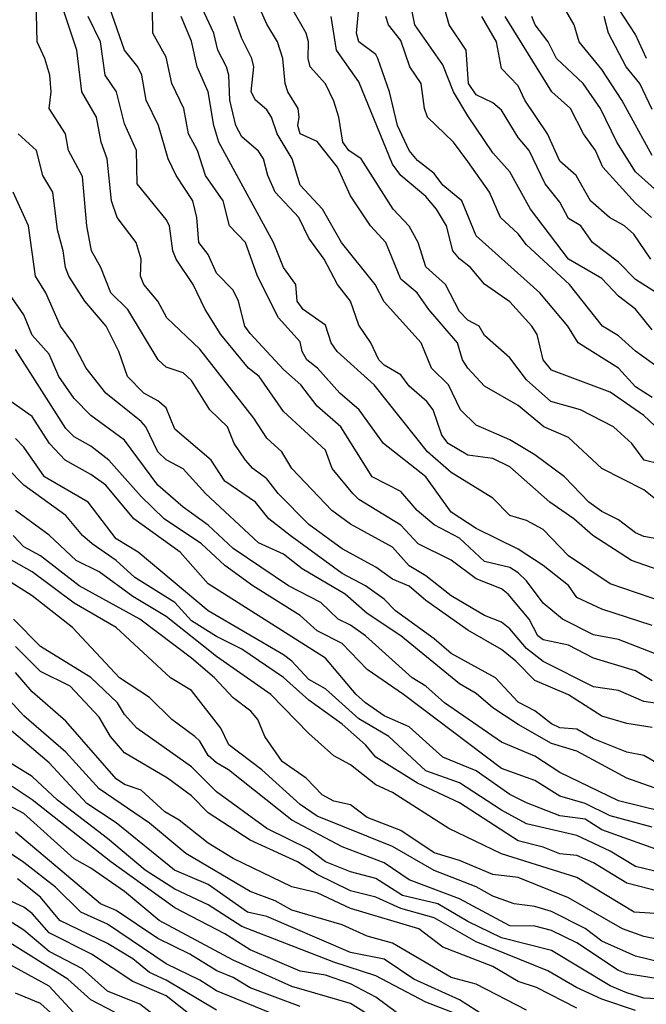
# Model space of a CAD drawing. Header units: metres. Extents: x -51132 to -49532, y -231222 to -229437.
# Tile 419 of 656: x -50464 to -50426, y -230415 to -230356. Entities that reach past the tile are written whole.
import ezdxf

# ---------------------------------------------------------------- set-up
doc = ezdxf.new("R2010")
doc.units = ezdxf.units.M
for name, color, linetype in [('CONTOUR_HALF', 8, 'Continuous'), ('CONTOUR_INDEX', 1, 'Continuous'), ('CONTOUR_INTER', 3, 'Continuous')]:
    doc.layers.add(name, color=color, linetype=linetype)

msp = doc.modelspace()

# ---------------------------------------------------------------- linework, layer by layer
at = {"layer": 'CONTOUR_HALF'}
for points, elevation in [([(-50426.08, -230374.963), (-50427.08, -230373.748), (-50428.08, -230372.967), (-50429.08, -230371.916), (-50431.08, -230370.749), (-50433.332, -230367.759), (-50434.58, -230365.528), (-50435.58, -230364.39), (-50437.08, -230362.188), (-50437.939, -230360.759), (-50438.58, -230359.147), (-50440.236, -230356.759), (-50440.846, -230353.759)], 45.5), ([(-50424.58, -230397.468), (-50426.58, -230397.166), (-50428.08, -230396.509), (-50429.58, -230396.306), (-50432.58, -230394.794), (-50433.58, -230394.012), (-50434.58, -230392.833), (-50435.08, -230392.433), (-50436.08, -230392.041), (-50438.08, -230390.869), (-50439.58, -230389.663), (-50440.58, -230389.073), (-50441.58, -230387.964), (-50444.08, -230386.577), (-50445.207, -230385.759), (-50447.594, -230383.259), (-50448.192, -230382.259), (-50449.08, -230381.448), (-50449.855, -230380.259), (-50453.08, -230376.123), (-50455.049, -230374.259), (-50455.591, -230373.259), (-50456.43, -230372.259), (-50456.617, -230371.759), (-50456.585, -230370.759), (-50456.883, -230369.759), (-50458.01, -230368.259), (-50458.351, -230367.259), (-50458.606, -230364.759), (-50458.974, -230363.759), (-50459.255, -230362.259), (-50460.125, -230360.759), (-50460.423, -230358.259), (-50461.408, -230355.259)], 39.5), ([(-50425.58, -230394.445), (-50428.08, -230393.472), (-50429.58, -230393.183), (-50431.422, -230392.259), (-50432.58, -230391.292), (-50433.58, -230389.96), (-50434.08, -230389.489), (-50434.58, -230389.178), (-50436.08, -230388.806), (-50437.58, -230387.423), (-50439.08, -230386.624), (-50440.099, -230385.759), (-50441.08, -230384.638), (-50442.781, -230383.759), (-50444.663, -230380.759), (-50446.08, -230379.54), (-50447.049, -230378.259), (-50448.08, -230377.345), (-50450.08, -230375.185), (-50450.391, -230374.759), (-50450.772, -230373.259), (-50451.08, -230372.602), (-50452.08, -230371.597), (-50452.58, -230370.482), (-50453.131, -230369.759), (-50453.249, -230368.259), (-50453.491, -230367.259), (-50454.498, -230365.759), (-50454.968, -230364.759), (-50455.545, -230362.759), (-50456.281, -230361.259), (-50456.549, -230359.759), (-50456.772, -230359.259), (-50457.573, -230358.259), (-50458.46, -230355.759)], 40.5), ([(-50425.328, -230391.259), (-50428.58, -230390.142), (-50431.08, -230388.478), (-50432.58, -230386.903), (-50433.58, -230386.367), (-50434.58, -230386.061), (-50435.58, -230385.034), (-50438.08, -230383.503), (-50439.478, -230382.259), (-50442.681, -230378.259), (-50444.88, -230376.259), (-50445.246, -230375.759), (-50445.58, -230374.694), (-50446.918, -230373.759), (-50447.26, -230373.259), (-50447.355, -230372.259), (-50448.08, -230371.244), (-50448.675, -230369.759), (-50451.943, -230363.759), (-50452.249, -230362.759), (-50452.584, -230360.759), (-50453.238, -230359.259), (-50453.58, -230357.726), (-50454.19, -230356.259)], 41.5), ([(-50425.58, -230387.491), (-50426.58, -230387.325), (-50427.08, -230387.093), (-50428.08, -230386.331), (-50429.08, -230385.83), (-50429.86, -230385.259), (-50431.301, -230383.759), (-50433.08, -230382.446), (-50434.58, -230381.552), (-50436.58, -230380.658), (-50437.512, -230379.759), (-50438.225, -230378.259), (-50439.252, -230377.259), (-50439.86, -230375.759), (-50442.08, -230373.3), (-50442.611, -230372.259), (-50444.628, -230369.759), (-50445.765, -230367.759), (-50447.08, -230366.329), (-50447.568, -230364.759), (-50448.467, -230363.259), (-50448.805, -230362.259), (-50449.08, -230361.831), (-50449.765, -230361.259), (-50450.009, -230360.759), (-50449.845, -230359.259), (-50449.976, -230358.759), (-50450.58, -230357.565), (-50451.055, -230356.259)], 42.5), ([(-50425.58, -230382.998), (-50426.561, -230382.759), (-50427.285, -230381.759), (-50428.376, -230380.759), (-50430.353, -230379.759), (-50432.119, -230379.259), (-50433.58, -230377.959), (-50434.58, -230376.649), (-50436.08, -230375.307), (-50436.399, -230374.759), (-50437.08, -230374.396), (-50437.58, -230373.884), (-50438.407, -230372.259), (-50439.58, -230371.202), (-50440.052, -230369.759), (-50440.58, -230368.783), (-50441.534, -230367.759), (-50443.449, -230364.759), (-50444.192, -230364.259), (-50444.548, -230363.759), (-50444.774, -230362.259), (-50445.08, -230361.315), (-50445.58, -230360.271), (-50446.491, -230359.259), (-50446.621, -230358.759), (-50446.594, -230357.759), (-50446.737, -230357.259), (-50447.586, -230355.759)], 43.5), ([(-50426.08, -230379.022), (-50427.08, -230378.368), (-50428.08, -230377.269), (-50430.499, -230375.759), (-50431.116, -230374.759), (-50432.787, -230372.759), (-50436.58, -230369.365), (-50437.434, -230367.259), (-50438.58, -230366.325), (-50439.08, -230365.639), (-50440.08, -230364.863), (-50440.581, -230364.259), (-50441.276, -230362.759), (-50441.747, -230360.759), (-50442.443, -230358.759), (-50442.58, -230358.532), (-50443.58, -230357.759), (-50443.72, -230357.259), (-50443.593, -230355.759)], 44.5), ([(-50426.16, -230370.759), (-50427.164, -230369.259), (-50427.727, -230368.759), (-50428.633, -230368.259), (-50429.75, -230367.259), (-50430.623, -230365.759), (-50431.58, -230364.894), (-50432.328, -230363.259), (-50433.686, -230361.259), (-50434.08, -230360.403), (-50435.08, -230359.353), (-50435.365, -230357.759), (-50436.254, -230356.259)], 46.5), ([(-50424.08, -230368.207), (-50427.08, -230365.525), (-50428.186, -230363.759), (-50429.169, -230361.759), (-50430.193, -230360.259), (-50431.79, -230358.759), (-50432.29, -230357.759), (-50433.054, -230356.759), (-50433.268, -230356.259)], 47.5), ([(-50426.08, -230361.805), (-50426.821, -230360.259), (-50427.621, -230359.259), (-50428.676, -230357.259), (-50428.952, -230356.259)], 48.5), ([(-50425.58, -230400.971), (-50426.58, -230400.394), (-50427.58, -230400.195), (-50429.58, -230399.4), (-50430.58, -230398.83), (-50431.58, -230398.738), (-50432.08, -230398.512), (-50433.08, -230397.723), (-50434.08, -230397.216), (-50435.432, -230395.759), (-50438.08, -230394.317), (-50439.08, -230393.432), (-50441.396, -230391.759), (-50442.08, -230391.06), (-50443.196, -230390.259), (-50444.58, -230389.525), (-50447.68, -230387.259), (-50448.962, -230386.259), (-50449.762, -230385.259), (-50451.58, -230384.01), (-50452.41, -230382.759), (-50454.58, -230380.907), (-50455.08, -230379.633), (-50455.58, -230379.209), (-50456.427, -230378.759), (-50457.391, -230377.759), (-50457.913, -230376.259), (-50458.663, -230374.759), (-50459.942, -230373.259), (-50460.889, -230371.759), (-50461.101, -230371.259), (-50461.231, -230370.259), (-50461.58, -230368.997), (-50461.851, -230366.759), (-50462.458, -230365.759), (-50462.826, -230364.259), (-50463.927, -230363.259)], 38.5), ([(-50425.58, -230403.734), (-50428.08, -230403.116), (-50431.58, -230401.416), (-50433.08, -230400.44), (-50435.08, -230399.599), (-50438.483, -230397.259), (-50439.58, -230396.264), (-50440.4, -230395.759), (-50443.187, -230393.259), (-50444.08, -230392.617), (-50444.826, -230392.259), (-50445.85, -230391.259), (-50447.78, -230390.259), (-50451.08, -230388.026), (-50452.58, -230386.637), (-50454.08, -230385.569), (-50455.592, -230384.259), (-50457.58, -230381.556), (-50459.58, -230380.089), (-50460.58, -230379.08), (-50461.492, -230377.759), (-50462.08, -230376.417), (-50463.08, -230375.294), (-50463.58, -230374.084), (-50464.833, -230372.259)], 37.5), ([(-50425.08, -230406.283), (-50429.08, -230404.848), (-50430.08, -230404.213), (-50431.58, -230403.996), (-50433.58, -230403.237), (-50434.58, -230402.721), (-50436.58, -230401.321), (-50438.58, -230400.497), (-50440.58, -230398.697), (-50442.08, -230398.022), (-50443.192, -230397.259), (-50443.751, -230396.759), (-50445.58, -230394.581), (-50452.58, -230390.138), (-50454.26, -230388.259), (-50457.023, -230386.259), (-50458.69, -230384.259), (-50459.58, -230383.61), (-50461.112, -230382.759), (-50462.053, -230381.759), (-50463.08, -230380.142), (-50465.58, -230378.426)], 36.5), ([(-50425.58, -230408.546), (-50427.58, -230408.025), (-50429.58, -230406.822), (-50430.58, -230406.369), (-50431.58, -230406.281), (-50432.58, -230405.873), (-50434.08, -230405.492), (-50437.58, -230403.224), (-50440.08, -230402.046), (-50442.58, -230400.504), (-50443.193, -230399.759), (-50444.58, -230398.53), (-50446.58, -230397.101), (-50448.08, -230395.744), (-50450.58, -230394.04), (-50452.08, -230393.298), (-50453.58, -230392.347), (-50454.58, -230391.252), (-50456.962, -230389.759), (-50458.069, -230388.759), (-50459.497, -230387.759), (-50460.08, -230387.255), (-50461.08, -230386.054), (-50463.575, -230384.259), (-50465.559, -230382.259)], 35.5), ([(-50424.58, -230411.627), (-50426.58, -230411.21), (-50427.839, -230410.759), (-50431.08, -230408.904), (-50434.08, -230407.688), (-50435.58, -230407.513), (-50437.58, -230406.677), (-50439.08, -230406.217), (-50441.08, -230404.878), (-50443.08, -230404.111), (-50444.08, -230403.355), (-50445.08, -230403.125), (-50445.78, -230402.759), (-50446.74, -230401.759), (-50448.166, -230400.759), (-50449.189, -230399.259), (-50449.624, -230398.259), (-50450.04, -230397.759), (-50451.08, -230396.95), (-50452.201, -230395.759), (-50453.58, -230394.582), (-50456.669, -230392.259), (-50460.274, -230390.259), (-50462.58, -230388.468), (-50463.58, -230387.927), (-50464.222, -230387.259)], 34.5), ([(-50424.08, -230414.005), (-50427.58, -230413.446), (-50428.08, -230413.236), (-50430.58, -230411.601), (-50432.08, -230410.86), (-50433.08, -230410.592), (-50434.58, -230410.576), (-50437.58, -230408.953), (-50440.58, -230407.823), (-50442.08, -230406.816), (-50444.58, -230405.849), (-50447.58, -230404.254), (-50451.365, -230401.259), (-50452.08, -230400.848), (-50452.58, -230400.399), (-50453.08, -230399.547), (-50453.382, -230399.259), (-50454.754, -230398.259), (-50456.08, -230396.933), (-50457.877, -230395.759), (-50460.677, -230392.759), (-50463.08, -230390.855), (-50467.08, -230388.334)], 33.5), ([(-50427.08, -230415.64), (-50429.08, -230414.964), (-50430.595, -230414.259), (-50432.298, -230413.259), (-50436.58, -230411.541), (-50439.08, -230410.093), (-50441.08, -230409.544), (-50442.58, -230408.873), (-50444.08, -230408.493), (-50446.08, -230407.514), (-50447.256, -230406.759), (-50450.08, -230405.467), (-50452.58, -230403.818), (-50453.58, -230402.818), (-50455.009, -230401.759), (-50457.58, -230400.232), (-50458.417, -230399.259), (-50459.08, -230398.109), (-50460.817, -230396.259), (-50462.58, -230395.377), (-50464.08, -230393.885)], 32.5), ([(-50433.58, -230415.623), (-50436.58, -230414.067), (-50438.08, -230413.672), (-50441.58, -230411.615), (-50443.08, -230411.186), (-50444.58, -230410.51), (-50447.58, -230409.634), (-50448.58, -230409.081), (-50450.08, -230408.52), (-50453.907, -230406.259), (-50456.08, -230404.438), (-50459.08, -230402.383), (-50461.08, -230400.197), (-50463.58, -230398.038), (-50465.08, -230396.414)], 31.5), ([(-50437.58, -230415.921), (-50439.58, -230415.139), (-50442.58, -230413.555), (-50445.08, -230412.756), (-50450.58, -230410.608), (-50452.58, -230409.321), (-50454.58, -230408.391), (-50456.35, -230407.259), (-50458.58, -230405.349), (-50461.58, -230403.072), (-50463.08, -230401.646), (-50465.08, -230400.432)], 30.5), ([(-50442.08, -230416.46), (-50444.08, -230415.223), (-50447.58, -230414.196), (-50451.08, -230412.62), (-50455.499, -230410.259), (-50457.58, -230408.519), (-50459.58, -230407.13), (-50460.58, -230406.582), (-50463.58, -230403.858), (-50466.08, -230402.553)], 29.5), ([(-50447.08, -230416.514), (-50452.08, -230414.45), (-50453.08, -230413.814), (-50455.08, -230412.845), (-50458.58, -230410.486), (-50460.187, -230409.759), (-50461.698, -230408.259), (-50463.58, -230406.796), (-50465.58, -230405.456)], 28.5), ([(-50453.58, -230415.943), (-50455.08, -230414.766), (-50457.08, -230413.906), (-50459.545, -230412.259), (-50462.08, -230410.993), (-50463.08, -230409.836), (-50463.58, -230409.463), (-50464.58, -230409.003)], 27.5), ([(-50458.14, -230415.759), (-50459.58, -230415), (-50460.95, -230413.759), (-50464.956, -230411.259)], 26.5), ([(-50459.58, -230417.926), (-50462.58, -230415.22), (-50464.08, -230414.604)], 25.5)]:
    msp.add_lwpolyline(points, dxfattribs=dict(at, elevation=elevation))
at = {"layer": 'CONTOUR_INDEX'}
for points, elevation in [([(-50426.08, -230395.947), (-50427.08, -230395.348), (-50429.58, -230394.581), (-50431.08, -230393.803), (-50432.58, -230393.492), (-50432.902, -230393.259), (-50433.412, -230392.259), (-50434.668, -230390.759), (-50435.08, -230390.453), (-50436.58, -230389.843), (-50438.08, -230388.728), (-50440.044, -230387.759), (-50441.08, -230386.647), (-50443.58, -230385.118), (-50443.954, -230384.759), (-50445.174, -230383.259), (-50445.58, -230382.152), (-50448.08, -230379.861), (-50449.54, -230377.759), (-50450.18, -230377.259), (-50451.821, -230375.259), (-50452.763, -230373.759), (-50453.484, -230372.259), (-50454.492, -230370.759), (-50454.691, -230370.259), (-50454.891, -230368.759), (-50455.08, -230368.377), (-50456.812, -230366.259), (-50456.865, -230364.259), (-50457.58, -230362.677), (-50458.044, -230360.759), (-50458.732, -230359.759), (-50459.003, -230357.759), (-50459.75, -230356.259)], 40), ([(-50424.08, -230378.402), (-50427.08, -230376.255), (-50428.08, -230375.331), (-50429.045, -230374.759), (-50431.014, -230372.259), (-50433.58, -230369.897), (-50434.08, -230369.235), (-50435.127, -230368.259), (-50435.789, -230366.759), (-50437.08, -230364.92), (-50437.942, -230363.759), (-50439.486, -230362.259), (-50439.669, -230361.759), (-50439.875, -230360.259), (-50440.536, -230359.259), (-50441.08, -230357.697), (-50441.819, -230356.759), (-50441.971, -230356.259)], 45), ([(-50425.58, -230409.865), (-50427.159, -230409.759), (-50430.58, -230407.697), (-50435.08, -230406.273), (-50438.21, -230404.759), (-50441.58, -230402.614), (-50442.58, -230402.157), (-50444.08, -230400.95), (-50445.08, -230400.412), (-50446.58, -230399.092), (-50448.849, -230396.759), (-50452.08, -230394.491), (-50455.08, -230392.088), (-50457.08, -230390.907), (-50459.08, -230389.422), (-50460.461, -230388.759), (-50462.08, -230387.235), (-50464.08, -230385.77)], 35), ([(-50441.343, -230415.759), (-50442.58, -230414.846), (-50444.08, -230414.049), (-50445.58, -230413.525), (-50447.08, -230413.287), (-50450.08, -230412.019), (-50451.58, -230411.058), (-50454.58, -230409.499), (-50458.382, -230406.759), (-50463.08, -230403.047), (-50464.278, -230402.259)], 30)]:
    msp.add_lwpolyline(points, dxfattribs=dict(at, elevation=elevation))
at = {"layer": 'CONTOUR_INTER'}
for points, elevation in [([(-50426.08, -230398.734), (-50427.58, -230398.482), (-50429.08, -230398.051), (-50431.08, -230396.778), (-50433.08, -230395.915), (-50434.213, -230394.759), (-50435.08, -230394.074), (-50437.08, -230392.914), (-50439.58, -230391.146), (-50440.58, -230390.282), (-50441.58, -230389.86), (-50442.58, -230389.158), (-50444.58, -230388.048), (-50446.58, -230386.593), (-50448.41, -230384.759), (-50449.08, -230383.876), (-50449.916, -230383.259), (-50450.361, -230382.759), (-50451.026, -230381.759), (-50451.434, -230380.759), (-50452.476, -230379.759), (-50453.58, -230377.99), (-50454.08, -230377.541), (-50455.08, -230377.194), (-50455.565, -230376.759), (-50457.377, -230373.759), (-50458.387, -230372.759), (-50458.978, -230371.259), (-50459.544, -230370.259), (-50459.831, -230368.759), (-50460.08, -230365.815), (-50460.92, -230364.259), (-50461.088, -230363.259), (-50462.065, -230361.759), (-50461.945, -230360.759), (-50462.042, -230359.759), (-50462.321, -230358.759), (-50462.791, -230357.759), (-50462.854, -230355.259)], 39), ([(-50425.08, -230385.72), (-50426.58, -230384.525), (-50429.072, -230383.259), (-50431.08, -230381.404), (-50432.541, -230380.759), (-50434.08, -230379.501), (-50436.08, -230378.344), (-50437.087, -230377.259), (-50437.407, -230376.759), (-50437.693, -230375.759), (-50439.413, -230373.759), (-50440.112, -230372.759), (-50441.08, -230371.955), (-50441.966, -230369.759), (-50442.887, -230368.759), (-50444.08, -230366.966), (-50444.863, -230365.259), (-50446.08, -230363.718), (-50447.081, -230363.259), (-50447.238, -230362.759), (-50447.142, -230362.259), (-50447.215, -230361.759), (-50447.834, -230360.759), (-50447.99, -230360.259), (-50448.118, -230358.759), (-50448.443, -230357.759), (-50449.08, -230356.707), (-50449.721, -230355.259)], 43), ([(-50426.08, -230364.549), (-50427.882, -230361.259), (-50429.08, -230359.422), (-50430.425, -230357.759), (-50430.724, -230356.759), (-50431.586, -230355.259)], 48), ([(-50426.08, -230392.639), (-50429.08, -230391.654), (-50430.58, -230390.963), (-50431.08, -230390.249), (-50432.58, -230389.054), (-50434.08, -230388.075), (-50436.58, -230386.847), (-50438.08, -230385.857), (-50439.58, -230383.76), (-50442.107, -230381.759), (-50443.568, -230379.759), (-50444.73, -230378.759), (-50446.054, -230377.259), (-50446.686, -230376.759), (-50446.977, -230376.259), (-50447.08, -230375.691), (-50448.387, -230374.259), (-50449.643, -230371.759), (-50450.345, -230369.759), (-50451.306, -230368.759), (-50451.692, -230367.259), (-50452.737, -230365.759), (-50453.227, -230364.259), (-50453.748, -230363.259), (-50454.039, -230361.759), (-50454.751, -230360.259), (-50455.08, -230358.689), (-50455.875, -230357.259), (-50455.899, -230355.759)], 41), ([(-50422.08, -230390.588), (-50427.312, -230388.759), (-50429.624, -230387.259), (-50430.758, -230386.259), (-50432.181, -230385.259), (-50434.58, -230383.166), (-50435.58, -230382.652), (-50437.08, -230382.45), (-50438.26, -230381.759), (-50438.624, -230381.259), (-50439.152, -230379.759), (-50439.535, -230379.259), (-50440.58, -230378.33), (-50441.08, -230377.668), (-50442.08, -230377.092), (-50442.388, -230376.759), (-50442.87, -230375.759), (-50443.58, -230374.691), (-50444.09, -230373.259), (-50444.868, -230372.259), (-50445.657, -230370.759), (-50446.58, -230369.498), (-50447.175, -230368.259), (-50448.581, -230366.759), (-50449.025, -230365.759), (-50449.286, -230364.759), (-50449.58, -230364.303), (-50450.58, -230363.436), (-50450.925, -230362.759), (-50451.29, -230361.259), (-50451.351, -230359.759), (-50451.484, -230359.259), (-50452.004, -230358.259), (-50452.236, -230357.259), (-50452.939, -230355.759)], 42), ([(-50425.58, -230381.031), (-50426.58, -230380.092), (-50428.58, -230378.69), (-50432.08, -230377.379), (-50432.592, -230376.759), (-50432.951, -230375.259), (-50433.258, -230374.759), (-50434.58, -230373.306), (-50436.08, -230372.242), (-50436.923, -230371.259), (-50437.58, -230370.732), (-50437.969, -230370.259), (-50438.351, -230368.759), (-50438.941, -230367.759), (-50439.58, -230367.011), (-50441.072, -230365.759), (-50441.58, -230365.083), (-50443.58, -230360.149), (-50444.928, -230358.259), (-50445.244, -230356.259)], 44), ([(-50425.811, -230372.759), (-50427.08, -230371.964), (-50428.08, -230370.932), (-50429.647, -230369.759), (-50430.339, -230368.759), (-50431.08, -230368.329), (-50431.58, -230367.347), (-50432.468, -230366.259), (-50433.423, -230364.259), (-50434.08, -230363.491), (-50435.08, -230361.852), (-50435.58, -230361.422), (-50436.58, -230360.928), (-50437.035, -230360.259), (-50437.189, -230358.259), (-50438.188, -230356.759), (-50438.479, -230355.759)], 46), ([(-50426.125, -230368.259), (-50427.08, -230367.409), (-50429.027, -230365.259), (-50429.46, -230364.259), (-50430.174, -230363.259), (-50430.948, -230361.759), (-50432.075, -230360.759), (-50434.842, -230356.259)], 47), ([(-50426.423, -230358.759), (-50427.08, -230357.325), (-50428.08, -230355.781)], 49), ([(-50422.58, -230403.534), (-50427.58, -230401.747), (-50430.58, -230400.143), (-50432.08, -230399.685), (-50434.08, -230398.54), (-50435.58, -230397.553), (-50436.58, -230396.693), (-50437.58, -230396.124), (-50441.08, -230393.258), (-50443.08, -230391.922), (-50444.397, -230390.759), (-50446.976, -230389.259), (-50448.08, -230388.383), (-50449.58, -230387.694), (-50452.749, -230384.759), (-50454.08, -230383.267), (-50455.08, -230382.745), (-50455.581, -230382.259), (-50456.31, -230380.759), (-50456.58, -230380.442), (-50458.684, -230378.759), (-50459.869, -230377.259), (-50460.655, -230375.759), (-50461.387, -230374.759), (-50462.275, -230372.759), (-50462.878, -230371.759), (-50463.306, -230368.759), (-50464.23, -230366.759)], 38), ([(-50426.08, -230404.679), (-50428.58, -230404.014), (-50430.08, -230403.26), (-50431.58, -230402.837), (-50433.08, -230401.901), (-50435.08, -230401.184), (-50440.92, -230396.759), (-50443.08, -230395.259), (-50444.58, -230393.718), (-50446.08, -230392.95), (-50447.08, -230392.031), (-50449.917, -230390.259), (-50451.58, -230389.049), (-50452.983, -230387.759), (-50455.202, -230386.259), (-50456.58, -230384.924), (-50458.502, -230382.759), (-50459.58, -230381.92), (-50460.58, -230381.37), (-50461.08, -230380.858), (-50464.08, -230376.149)], 37), ([(-50425.58, -230407.382), (-50427.08, -230407.032), (-50428.58, -230406.114), (-50430.58, -230405.17), (-50433.58, -230404.477), (-50435.08, -230403.671), (-50437.58, -230402.037), (-50439.58, -230401.313), (-50441.798, -230399.259), (-50443.58, -230398.215), (-50445.58, -230396.419), (-50446.58, -230395.87), (-50447.58, -230394.768), (-50448.08, -230394.391), (-50452.574, -230391.759), (-50456.764, -230388.259), (-50458.08, -230387.464), (-50459.742, -230385.259), (-50462.356, -230383.759), (-50463.58, -230381.989), (-50464.08, -230381.461)], 36), ([(-50418.08, -230415.288), (-50419.732, -230414.759), (-50422.08, -230413.593), (-50427.08, -230412.392), (-50429.08, -230411.486), (-50430.08, -230410.734), (-50432.08, -230409.722), (-50433.08, -230409.423), (-50434.311, -230409.259), (-50435.58, -230408.806), (-50436.58, -230408.244), (-50439.08, -230407.263), (-50441.58, -230405.831), (-50446.08, -230404.017), (-50447.08, -230403.332), (-50449.379, -230401.259), (-50451.35, -230399.759), (-50451.815, -230398.759), (-50453.58, -230396.526), (-50454.829, -230395.759), (-50458.067, -230392.759), (-50460.58, -230391.307), (-50463.08, -230389.423), (-50466.08, -230387.756)], 34), ([(-50422.08, -230415.756), (-50424.58, -230414.989), (-50426.58, -230414.887), (-50427.58, -230414.581), (-50428.58, -230414.152), (-50432.08, -230412.048), (-50435.08, -230411.287), (-50437.08, -230410.323), (-50438.878, -230409.259), (-50440.973, -230408.759), (-50442.58, -230407.753), (-50444.08, -230407.341), (-50445.58, -230406.749), (-50446.58, -230405.989), (-50449.08, -230404.754), (-50452.08, -230402.578), (-50453.58, -230401.074), (-50456.844, -230398.759), (-50457.58, -230397.949), (-50457.992, -230397.259), (-50459.58, -230395.75), (-50462.58, -230393.881), (-50464.204, -230392.259)], 33), ([(-50430.58, -230415.489), (-50432.972, -230414.259), (-50434.08, -230413.908), (-50435.58, -230413.003), (-50438.58, -230411.854), (-50440.002, -230410.759), (-50444.08, -230409.543), (-50446.08, -230408.614), (-50447.58, -230408.245), (-50451.08, -230406.558), (-50452.58, -230405.641), (-50454.315, -230404.259), (-50455.165, -230403.759), (-50456.58, -230402.472), (-50457.58, -230402.124), (-50458.08, -230401.79), (-50461.08, -230398.34), (-50463.08, -230396.604), (-50464.08, -230395.439)], 32), ([(-50436.08, -230415.952), (-50437.58, -230414.997), (-50440.296, -230413.759), (-50442.08, -230412.572), (-50444.08, -230412.165), (-50449.08, -230410.009), (-50450.224, -230409.759), (-50452.58, -230408.097), (-50454.599, -230407.259), (-50458.08, -230404.416), (-50459.815, -230403.259), (-50462.08, -230400.847), (-50464.58, -230398.702)], 31), ([(-50447.08, -230415.401), (-50450.08, -230414.282), (-50451.08, -230413.671), (-50452.066, -230413.259), (-50453.669, -230412.259), (-50455.58, -230411.327), (-50458.08, -230409.653), (-50459.001, -230409.259), (-50464.08, -230404.988)], 29), ([(-50452.08, -230415.614), (-50455.08, -230413.819), (-50456.08, -230413.359), (-50457.08, -230412.546), (-50458.58, -230411.63), (-50461.439, -230410.259), (-50462.58, -230408.854), (-50463.96, -230407.759)], 28), ([(-50455.08, -230416.466), (-50456.66, -230415.259), (-50458.58, -230414.485), (-50460.08, -230413.137), (-50462.08, -230412.101), (-50463.58, -230410.83), (-50465.08, -230409.9)], 27), ([(-50460.623, -230415.759), (-50462.08, -230414.188), (-50464.58, -230412.804)], 26)]:
    msp.add_lwpolyline(points, dxfattribs=dict(at, elevation=elevation))

doc.saveas('drawing.dxf')
